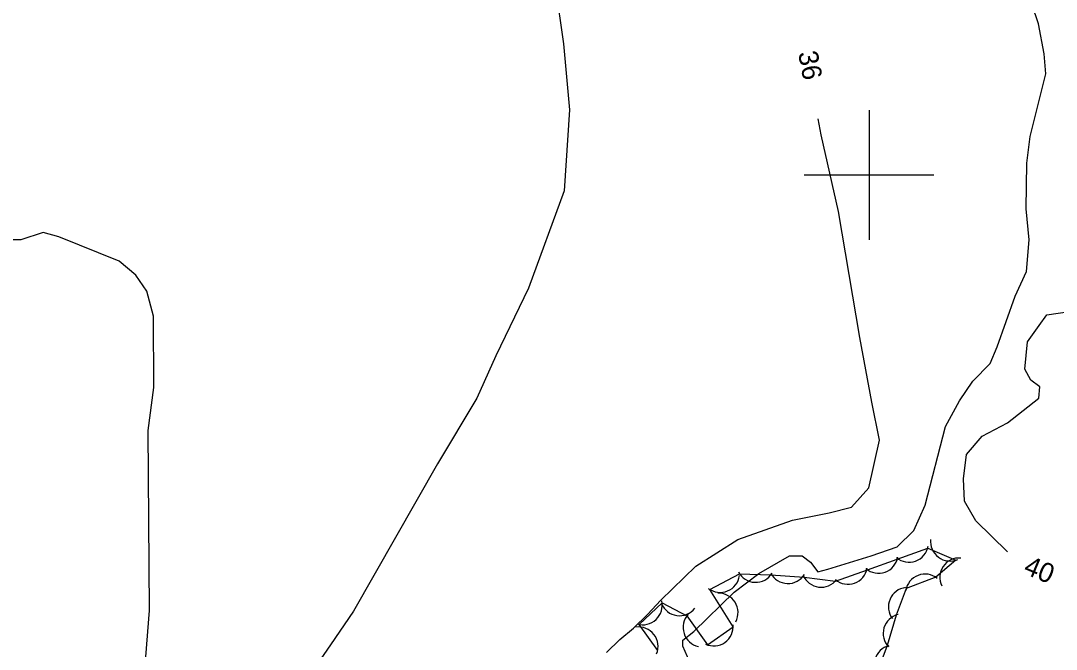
# Model space of a CAD drawing. Extents: x 646142 to 649934, y 5874075 to 5876351.
# Drawn here: x 648669.3 to 648828.8, y 5874726.9 to 5874823.8 of the extents above; entities that cross this region are included whole.
import ezdxf

# ---------------------------------------------------------------- set-up
doc = ezdxf.new("R2010")
doc.units = 0
for name, color, linetype in [('Niveau 1', 7, 'Continuous'), ('Niveau 2', 7, 'Continuous'), ('Niveau 44', 7, 'Continuous'), ('Niveau 61', 7, 'Continuous')]:
    doc.layers.add(name, color=color, linetype=linetype)

msp = doc.modelspace()

# ---------------------------------------------------------------- linework, layer by layer
at = {"layer": 'Niveau 1'}
for points in [[(648826.15, 5874765.62), (648826.29, 5874767.37), (648824.9, 5874768.36), (648824, 5874770.1), (648824.42, 5874774.29), (648826.18, 5874776.8), (648827.37, 5874778.44), (648830.87, 5874778.97)], [(648821.33, 5874741.94), (648816.46, 5874746.73), (648814.71, 5874749.76), (648814.53, 5874753.19), (648815, 5874756.94), (648817.42, 5874759.76), (648821.31, 5874761.83), (648826.15, 5874765.62)]]:
    msp.add_lwpolyline(points, dxfattribs=at)
at = {"layer": 'Niveau 2'}
for points in [[(648716.92, 5874839.84), (648719.55, 5874840.15), (648721.22, 5874839.76), (648723.15, 5874838.14), (648728.12, 5874835.25), (648730.77, 5874834.4), (648735.69, 5874834.86), (648738.76, 5874835.34), (648743.9, 5874835.94), (648747.59, 5874835.1), (648749.43, 5874833.23), (648751.65, 5874829.21), (648752.96, 5874820.22), (648753.84, 5874810.02), (648753.02, 5874797.54), (648747.53, 5874782.54), (648742.53, 5874772.11), (648739.6, 5874765.62), (648733.51, 5874755.52), (648720.59, 5874732.79), (648717.04, 5874727.62), (648712.01, 5874720.3)], [(648772.75, 5874724.09), (648771.31, 5874727.39), (648771.32, 5874728.31), (648773, 5874729.66), (648773, 5874729.66), (648779.2, 5874735.71), (648783.01, 5874738.58), (648787.75, 5874741.34), (648789.72, 5874741.34), (648790.99, 5874740.33), (648792.09, 5874738.85), (648793.66, 5874739.26), (648800.33, 5874741.32), (648804.32, 5874742.71), (648806.9, 5874745.21), (648808.62, 5874749.11), (648811.77, 5874761.26), (648813.95, 5874765.21), (648816.01, 5874768.22), (648818.68, 5874770.96), (648819.75, 5874773.51), (648822.5, 5874781.33), (648824.23, 5874785.11), (648824.68, 5874790.01), (648824.22, 5874794.8), (648824.29, 5874801.84), (648824.83, 5874805.94), (648826.3, 5874811.88), (648827.24, 5874815.57), (648826.99, 5874818.65), (648826.08, 5874823.27), (648824.09, 5874829.26)], [(648759.55, 5874726.43), (648761.62, 5874728.41), (648763.73, 5874730.16), (648765.9, 5874732.27), (648767.95, 5874734.47), (648773.33, 5874739.74), (648779.77, 5874743.85), (648788.2, 5874746.81), (648793.84, 5874747.94), (648797.32, 5874748.81), (648799.96, 5874751.78), (648801.62, 5874759.15), (648800.45, 5874765.02), (648798.56, 5874774.97), (648795.3, 5874794.35), (648792.61, 5874806.17), (648792.18, 5874808.65)], [(648688.74, 5874782.09), (648687.05, 5874784.56), (648687.05, 5874784.56), (648684.48, 5874786.7), (648675.2, 5874790.48), (648672.8, 5874791.13), (648669.34, 5874790.02), (648668.06, 5874789.99)], [(648667.6, 5874706.33), (648670.05, 5874707.2), (648671.72, 5874706.82), (648673.7, 5874705.77), (648675.97, 5874706.27), (648680.6, 5874707.4), (648682.9, 5874709.53), (648685.57, 5874716.35), (648688.62, 5874725.77), (648689.16, 5874732.92), (648688.98, 5874760.65), (648689.82, 5874767.25), (648689.78, 5874778.27), (648688.74, 5874782.09)]]:
    msp.add_lwpolyline(points, dxfattribs=at)
at = {"layer": 'Niveau 44'}
for points in [[(648767.49, 5874726.76), (648764.58, 5874730.76), (648768.13, 5874734.07), (648771.95, 5874732.06), (648775.11, 5874727.6), (648779.07, 5874730.4), (648775.5, 5874736.12), (648780.04, 5874738.57), (648784.89, 5874738.38), (648789.99, 5874738.03), (648794.81, 5874737.42), (648799.77, 5874739.15), (648804.34, 5874740.81), (648809.04, 5874742.5), (648813.37, 5874740.65), (648810.27, 5874738.03)], [(648810.27, 5874738.03), (648805.74, 5874736.28), (648804.16, 5874732.19), (648802.81, 5874727.53), (648800.99, 5874722.7)]]:
    msp.add_lwpolyline(points, dxfattribs=at)
for centre, start, end in [((648812.47, 5874743.51), 173.326, 293.3039), ((648806.16, 5874743.34), 229.8751, 349.8531), ((648801.46, 5874741.64), 229.8751, 349.8531), ((648813.9, 5874737.99), 85.6834, 205.6614), ((648777.07, 5874738.68), 232.5093, 352.4872), ((648782.53, 5874740.24), 207.8287, 327.8067), ((648787.52, 5874740.05), 207.8287, 327.8067), ((648792.62, 5874739.48), 202.7031, 322.681), ((648796.75, 5874739.94), 229.8751, 349.8531), ((648808.63, 5874735.51), 51.0167, 170.9946), ((648776.82, 5874732.57), 332.1753, 92.1532), ((648805.99, 5874733.45), 96.985, 216.963), ((648765.15, 5874733.7), 252.9772, 12.9551), ((648770.8, 5874735.1), 202.3238, 322.3017), ((648774.36, 5874730.28), 137.6421, 257.6201), ((648805.18, 5874729.37), 103.8411, 223.819), ((648764.5, 5874727.36), 337.7796, 97.7575), ((648776.07, 5874730.44), 245.2441, 5.2221), ((648803.79, 5874724.56), 103.8411, 223.819)]:
    msp.add_arc(centre, 3, start, end, dxfattribs=at)
at = {"layer": 'Niveau 61'}
for points in [[(648800, 5874810), (648800, 5874800), (648800, 5874790)], [(648790, 5874800), (648800, 5874800), (648810, 5874800)]]:
    msp.add_lwpolyline(points, dxfattribs=at)

# ---------------------------------------------------------------- texts
at = {"layer": 'Niveau 1'}
msp.add_text('40', height=3, rotation=337.335, dxfattribs=at).set_placement((648823.63, 5874738.67))
at = {"layer": 'Niveau 2'}
msp.add_text('36', height=3, rotation=280.8916, dxfattribs=at).set_placement((648789.06, 5874818.82))

doc.saveas('drawing.dxf')
